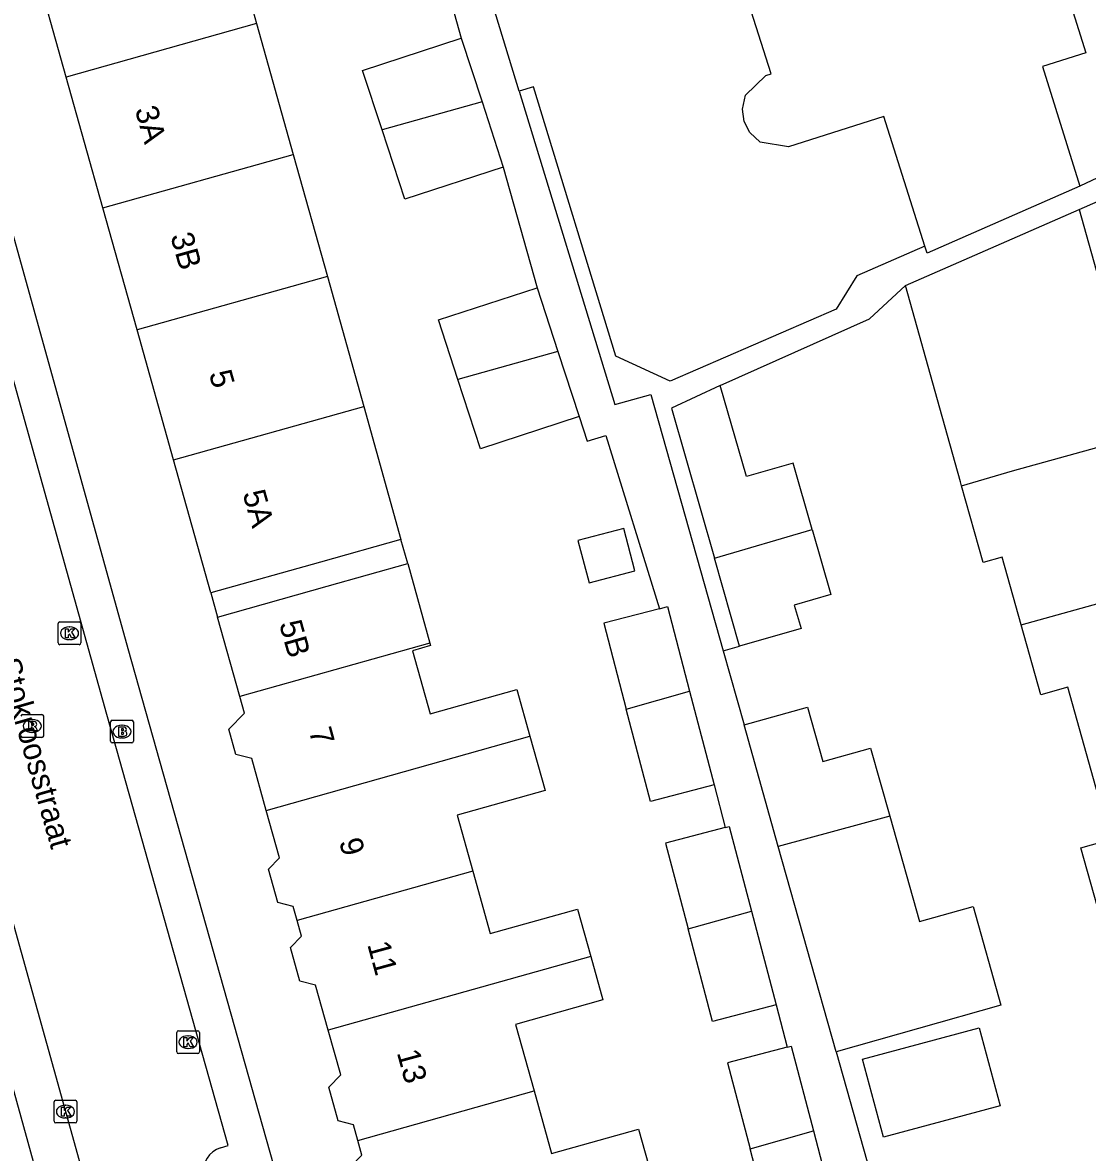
# Model space of a CAD drawing. Extents: x 162250 to 162654, y 380744 to 381605.
# Drawn here: x 162446.15 to 162492.94, y 381278.67 to 381328.3 of the extents above; entities that cross this region are included whole.
import ezdxf

# ---------------------------------------------------------------- set-up
doc = ezdxf.new("R2010")
doc.units = 0
for name, color, linetype in [('IMGEO_Brandkraan', 7, 'Continuous'), ('IMGEO_Kolk', 7, 'Continuous'), ('IMGEO_Openbare_ruimte_label', 7, 'Continuous'), ('IMGEO_Pand', 7, 'Continuous'), ('IMGEO_Pand_nummerreeks', 7, 'Continuous'), ('IMGEO_Pand_overbouw', 7, 'Continuous'), ('IMGEO_Rijbaan_lokaal_open', 7, 'Continuous'), ('IMGEO_Rioolput', 7, 'Continuous'), ('IMGEO_Voetpad_open', 7, 'Continuous')]:
    doc.layers.add(name, color=color, linetype=linetype)

msp = doc.modelspace()

# ---------------------------------------------------------------- linework, layer by layer
at = {"layer": 'IMGEO_Brandkraan'}
for p, q in [((162450.014, 381296.729), (162450.014, 381297.581)), ((162450.089, 381297.655), (162450.941, 381297.655)), ((162451.015, 381297.581), (162451.015, 381296.729)), ((162450.502, 381297.435), (162450.527, 381297.435)), ((162450.941, 381296.655), (162450.089, 381296.655)), ((162450.525, 381296.875), (162450.5, 381296.875))]:
    msp.add_line(p, q, dxfattribs=at)
for points in [[(162450.014, 381296.729), (162450.014, 381297.581)], [(162450.089, 381297.655), (162450.941, 381297.655)], [(162451.015, 381297.581), (162451.015, 381296.729)], [(162450.362, 381297.355), (162450.362, 381296.955), (162450.575, 381296.955)], [(162450.593, 381297.355), (162450.362, 381297.355)], [(162450.541, 381297.274), (162450.487, 381297.274), (162450.487, 381297.198)], [(162450.487, 381297.198), (162450.54, 381297.198)], [(162450.549, 381297.122), (162450.487, 381297.122), (162450.487, 381297.041)], [(162450.487, 381297.041), (162450.549, 381297.041)], [(162450.941, 381296.655), (162450.089, 381296.655)]]:
    msp.add_lwpolyline(points, dxfattribs=at)
for centre, radius, start, end in [((162450.091, 381297.579), 0.0765, 91.552, 178.448), ((162450.091, 381297.579), 0.0765, 91.552, 178.448), ((162450.939, 381297.579), 0.0765, 1.552, 88.448), ((162450.939, 381297.579), 0.0765, 1.552, 88.448), ((162450.542, 381297.236), 0.0379, 267.8285, 90.9355), ((162450.55, 381297.081), 0.0404, 269.8759, 90.5077), ((162450.581, 381297.206), 0.251, 268.6676, 293.5347), ((162450.597, 381297.21), 0.145, 59.4692, 91.5367), ((162450.622, 381297.257), 0.0922, 285.5137, 58.1501), ((162450.627, 381297.065), 0.105, 301.3115, 78.989), ((162450.091, 381296.731), 0.0765, 181.552, 268.448), ((162450.091, 381296.731), 0.0765, 181.552, 268.448), ((162450.939, 381296.731), 0.0765, 271.552, 358.448), ((162450.939, 381296.731), 0.0765, 271.552, 358.448)]:
    msp.add_arc(centre, radius, start, end, dxfattribs=at)
for centre, major_axis, ratio, start_param, end_param in [((162450.501, 381297.155), (-0.387, 0.002), 0.722429, 4.712389, 7.853982), ((162450.526, 381297.155), (-0.39, 0.002), 0.717154, 1.570796, 4.712389)]:
    msp.add_ellipse(centre, major_axis=major_axis, ratio=ratio, start_param=start_param, end_param=end_param, dxfattribs=at)
at = {"layer": 'IMGEO_Kolk'}
for p, q in [((162447.784, 381301.974), (162448.636, 381301.974)), ((162447.709, 381301.048), (162447.709, 381301.9)), ((162448.197, 381301.754), (162448.222, 381301.754)), ((162448.71, 381301.9), (162448.71, 381301.048)), ((162448.636, 381300.974), (162447.784, 381300.974)), ((162448.22, 381301.194), (162448.195, 381301.194)), ((162452.919, 381283.084), (162452.919, 381283.936)), ((162452.994, 381284.01), (162453.846, 381284.01)), ((162453.407, 381283.79), (162453.432, 381283.79)), ((162453.92, 381283.936), (162453.92, 381283.084)), ((162453.43, 381283.23), (162453.405, 381283.23)), ((162453.846, 381283.01), (162452.994, 381283.01)), ((162447.53, 381280.034), (162447.53, 381280.886)), ((162447.605, 381280.96), (162448.457, 381280.96)), ((162448.018, 381280.74), (162448.043, 381280.74)), ((162448.531, 381280.886), (162448.531, 381280.034)), ((162448.041, 381280.18), (162448.016, 381280.18)), ((162448.457, 381279.96), (162447.605, 381279.96))]:
    msp.add_line(p, q, dxfattribs=at)
for points in [[(162447.784, 381301.974), (162448.636, 381301.974)], [(162447.709, 381301.048), (162447.709, 381301.9)], [(162448.03, 381301.674), (162448.153, 381301.674), (162448.153, 381301.523), (162448.283, 381301.674), (162448.447, 381301.674), (162448.301, 381301.523), (162448.454, 381301.274), (162448.302, 381301.274), (162448.217, 381301.438), (162448.153, 381301.371), (162448.153, 381301.274), (162448.03, 381301.274), (162448.03, 381301.674)], [(162448.71, 381301.9), (162448.71, 381301.048)], [(162448.636, 381300.974), (162447.784, 381300.974)], [(162452.919, 381283.084), (162452.919, 381283.936)], [(162452.994, 381284.01), (162453.846, 381284.01)], [(162453.24, 381283.71), (162453.363, 381283.71), (162453.363, 381283.559), (162453.493, 381283.71), (162453.657, 381283.71), (162453.511, 381283.559), (162453.664, 381283.31), (162453.512, 381283.31), (162453.427, 381283.474), (162453.363, 381283.407), (162453.363, 381283.31), (162453.24, 381283.31), (162453.24, 381283.71)], [(162453.92, 381283.936), (162453.92, 381283.084)], [(162453.846, 381283.01), (162452.994, 381283.01)], [(162447.53, 381280.034), (162447.53, 381280.886)], [(162447.605, 381280.96), (162448.457, 381280.96)], [(162447.851, 381280.66), (162447.974, 381280.66), (162447.974, 381280.509), (162448.104, 381280.66), (162448.268, 381280.66), (162448.122, 381280.509), (162448.275, 381280.26), (162448.123, 381280.26), (162448.038, 381280.424), (162447.974, 381280.357), (162447.974, 381280.26), (162447.851, 381280.26), (162447.851, 381280.66)], [(162448.531, 381280.886), (162448.531, 381280.034)], [(162448.457, 381279.96), (162447.605, 381279.96)]]:
    msp.add_lwpolyline(points, dxfattribs=at)
for centre, start, end in [((162447.786, 381301.898), 91.552, 178.448), ((162447.786, 381301.898), 91.552, 178.448), ((162448.634, 381301.898), 1.552, 88.448), ((162448.634, 381301.898), 1.552, 88.448), ((162447.786, 381301.05), 181.552, 268.448), ((162447.786, 381301.05), 181.552, 268.448), ((162448.634, 381301.05), 271.552, 358.448), ((162448.634, 381301.05), 271.552, 358.448), ((162452.996, 381283.934), 91.552, 178.448), ((162452.996, 381283.934), 91.552, 178.448), ((162453.844, 381283.934), 1.552, 88.448), ((162453.844, 381283.934), 1.552, 88.448), ((162452.996, 381283.086), 181.552, 268.448), ((162452.996, 381283.086), 181.552, 268.448), ((162453.844, 381283.086), 271.552, 358.448), ((162453.844, 381283.086), 271.552, 358.448), ((162447.607, 381280.884), 91.552, 178.448), ((162447.607, 381280.884), 91.552, 178.448), ((162448.455, 381280.884), 1.552, 88.448), ((162448.455, 381280.884), 1.552, 88.448), ((162447.607, 381280.036), 181.552, 268.448), ((162447.607, 381280.036), 181.552, 268.448), ((162448.455, 381280.036), 271.552, 358.448), ((162448.455, 381280.036), 271.552, 358.448)]:
    msp.add_arc(centre, 0.0765, start, end, dxfattribs=at)
for centre, major_axis, ratio, start_param, end_param in [((162448.196, 381301.474), (-0.387, 0.002), 0.722429, 4.712389, 7.853982), ((162448.221, 381301.474), (-0.39, 0.002), 0.717154, 1.570796, 4.712389), ((162453.406, 381283.51), (-0.387, 0.002), 0.722429, 4.712389, 7.853982), ((162453.431, 381283.51), (-0.39, 0.002), 0.717154, 1.570796, 4.712389), ((162448.017, 381280.46), (-0.387, 0.002), 0.722429, 4.712389, 7.853982), ((162448.042, 381280.46), (-0.39, 0.002), 0.717154, 1.570796, 4.712389)]:
    msp.add_ellipse(centre, major_axis=major_axis, ratio=ratio, start_param=start_param, end_param=end_param, dxfattribs=at)
at = {"layer": 'IMGEO_Pand'}
for points in [[(162454.954, 381333.544), (162456.432, 381328.262)], [(162490.916, 381333.183), (162492.873, 381326.972), (162490.966, 381326.371), (162492.61, 381321.121)], [(162448.058, 381325.912), (162446.577, 381331.193)], [(162485.8, 381318.482), (162483.995, 381324.174), (162479.799, 381322.852), (162478.566, 381323.051), (162478.105, 381323.472), (162477.856, 381323.959), (162477.78, 381324.502), (162477.917, 381325.111), (162478.814, 381325.981), (162479.039, 381326.052), (162478.922, 381326.423), (162478.068, 381329.134)], [(162456.432, 381328.262), (162448.058, 381325.912)], [(162456.432, 381328.262), (162458.042, 381322.508)], [(162461.943, 381323.589), (162461.088, 381326.203), (162465.421, 381327.62)], [(162465.421, 381327.62), (162466.336, 381324.822)], [(162449.673, 381320.159), (162448.058, 381325.912)], [(162466.336, 381324.822), (162461.943, 381323.589)], [(162466.336, 381324.822), (162467.273, 381321.958)], [(162467.273, 381321.958), (162462.94, 381320.541), (162461.943, 381323.589)], [(162449.673, 381320.159), (162458.042, 381322.508)], [(162458.042, 381322.508), (162459.542, 381317.146)], [(162492.61, 381321.121), (162485.895, 381318.181), (162485.8, 381318.482)], [(162451.177, 381314.799), (162449.673, 381320.159)], [(162484.944, 381316.755), (162487.996, 381318.092), (162492.576, 381320.097)], [(162492.576, 381320.097), (162493.528, 381316.697), (162495.845, 381317.346), (162497.653, 381310.828)], [(162459.542, 381317.146), (162451.177, 381314.799)], [(162459.542, 381317.146), (162461.14, 381311.433)], [(162465.279, 381312.626), (162464.424, 381315.24), (162468.757, 381316.657)], [(162468.757, 381316.657), (162469.672, 381313.859)], [(162487.414, 381307.954), (162487.365, 381308.13), (162486.453, 381311.363), (162484.944, 381316.755)], [(162452.78, 381309.087), (162451.177, 381314.799)], [(162469.672, 381313.859), (162465.279, 381312.626)], [(162469.672, 381313.859), (162470.609, 381310.995)], [(162470.609, 381310.995), (162466.276, 381309.578), (162465.279, 381312.626)], [(162476.807, 381312.363), (162474.657, 381311.371), (162476.55, 381304.775)], [(162480.846, 381306.032), (162480.008, 381308.952), (162477.955, 381308.362), (162476.807, 381312.363)], [(162461.14, 381311.433), (162462.774, 381305.593), (162459.232, 381304.599), (162454.418, 381303.248), (162452.78, 381309.087)], [(162452.78, 381309.087), (162461.14, 381311.433)], [(162487.414, 381307.954), (162489.65, 381308.608), (162497.653, 381310.828)], [(162490.03, 381301.849), (162489.199, 381304.818), (162488.358, 381304.583), (162487.414, 381307.954)], [(162470.552, 381305.543), (162471.038, 381303.691), (162473.054, 381304.22), (162472.568, 381306.071), (162470.552, 381305.543)], [(162476.55, 381304.775), (162480.846, 381306.032)], [(162480.846, 381306.032), (162481.666, 381303.176), (162480.06, 381302.715), (162480.355, 381301.689), (162477.658, 381300.915)], [(162455.695, 381298.695), (162454.714, 381302.189), (162459.528, 381303.54), (162463.071, 381304.534), (162464.047, 381301.046)], [(162477.658, 381300.915), (162476.55, 381304.775)], [(162490.03, 381301.849), (162499.421, 381304.455)], [(162474.134, 381302.554), (162471.685, 381301.912), (162472.674, 381298.14)], [(162474.134, 381302.554), (162474.482, 381302.645), (162475.457, 381298.924)], [(162493.008, 381295.815), (162492.087, 381299.107), (162490.892, 381298.772), (162490.03, 381301.849)], [(162464.047, 381301.046), (162455.695, 381298.695)], [(162464.047, 381301.046), (162464.079, 381300.931), (162463.283, 381300.708), (162464.06, 381297.939), (162467.864, 381299.006), (162468.441, 381296.948)], [(162456.854, 381293.685), (162456.214, 381295.967), (162455.515, 381296.145), (162455.203, 381297.259), (162455.898, 381297.971), (162455.695, 381298.695)], [(162472.674, 381298.14), (162475.457, 381298.924)], [(162475.457, 381298.924), (162476.536, 381294.81)], [(162476.536, 381294.81), (162473.739, 381294.077), (162472.674, 381298.14)], [(162477.851, 381297.449), (162480.639, 381298.234), (162481.313, 381295.84), (162483.41, 381296.431), (162484.252, 381293.44)], [(162501.188, 381298.083), (162502.996, 381291.564), (162500, 381290.734), (162498.178, 381290.229), (162493.531, 381288.928), (162492.657, 381292.049), (162493.96, 381292.414), (162493.008, 381295.815)], [(162479.355, 381292.112), (162477.851, 381297.449)], [(162456.854, 381293.685), (162468.441, 381296.948)], [(162468.441, 381296.948), (162469.109, 381294.569), (162465.241, 381293.483), (162465.929, 381291.029)], [(162458.21, 381288.855), (162458.036, 381289.475), (162457.359, 381289.648), (162456.947, 381291.116), (162457.435, 381291.615), (162456.854, 381293.685)], [(162477.025, 381292.942), (162477.203, 381292.989), (162478.178, 381289.267)], [(162484.252, 381293.44), (162479.355, 381292.112)], [(162484.252, 381293.44), (162485.557, 381288.81), (162487.915, 381289.474), (162489.139, 381285.129), (162481.898, 381283.088)], [(162477.025, 381292.942), (162474.406, 381292.256), (162475.395, 381288.483)], [(162481.898, 381283.088), (162479.355, 381292.112)], [(162465.929, 381291.029), (162458.21, 381288.855)], [(162465.929, 381291.029), (162466.699, 381288.284), (162470.532, 381289.36), (162471.116, 381287.278)], [(162475.395, 381288.483), (162478.178, 381289.267)], [(162478.178, 381289.267), (162479.257, 381285.154)], [(162459.582, 381284.03), (162459.025, 381286.013), (162458.336, 381286.189), (162457.922, 381287.665), (162458.405, 381288.16), (162458.21, 381288.855)], [(162479.257, 381285.154), (162476.46, 381284.421), (162475.395, 381288.483)], [(162471.116, 381287.278), (162459.582, 381284.03)], [(162471.116, 381287.278), (162471.651, 381285.37), (162467.804, 381284.291), (162468.625, 381281.365)], [(162483.975, 381279.336), (162483.058, 381282.765), (162488.19, 381284.137), (162489.107, 381280.707), (162483.975, 381279.336)], [(162460.881, 381279.184), (162460.686, 381279.88), (162460.016, 381280.051), (162459.6, 381281.533), (162460.13, 381282.076), (162459.582, 381284.03)], [(162479.747, 381283.284), (162477.128, 381282.598), (162478.117, 381278.825)], [(162479.747, 381283.284), (162479.925, 381283.331), (162480.9, 381279.609)], [(162460.881, 381279.184), (162468.625, 381281.365)], [(162468.625, 381281.365), (162469.395, 381278.622), (162473.216, 381279.694), (162473.801, 381277.61)], [(162478.117, 381278.825), (162480.9, 381279.609)], [(162480.9, 381279.609), (162481.979, 381275.496)], [(162462.202, 381274.344), (162461.636, 381276.362), (162460.986, 381276.528), (162460.564, 381278.03), (162461.062, 381278.54), (162460.881, 381279.184)], [(162481.979, 381275.496), (162479.182, 381274.763), (162478.117, 381278.825)]]:
    msp.add_lwpolyline(points, dxfattribs=at)
at = {"layer": 'IMGEO_Pand_overbouw'}
msp.add_lwpolyline([(162454.714, 381302.189), (162459.528, 381303.54), (162463.071, 381304.534), (162462.774, 381305.593), (162459.232, 381304.599), (162454.418, 381303.248)], close=True, dxfattribs=at)
at = {"layer": 'IMGEO_Rijbaan_lokaal_open'}
for points in [[(162454.846, 381278.868), (162455.178, 381278.973), (162449.845, 381297.908), (162442.974, 381322.468), (162442.553, 381322.362)], [(162445.283, 381293.103), (162445.029, 381292.889), (162444.632, 381292.625), (162448.633, 381278.311), (162452.067, 381266.212), (162452.335, 381266.293)]]:
    msp.add_lwpolyline(points, dxfattribs=at)
msp.add_arc((162455.146, 381277.86), 1.051, 106.5608, 189.8804, dxfattribs=at)
at = {"layer": 'IMGEO_Rioolput'}
for p, q in [((162446.147, 381297.901), (162446.999, 381297.901)), ((162446.56, 381297.681), (162446.585, 381297.681)), ((162447.073, 381297.827), (162447.073, 381296.975)), ((162446.583, 381297.121), (162446.558, 381297.121)), ((162446.999, 381296.901), (162446.147, 381296.901))]:
    msp.add_line(p, q, dxfattribs=at)
for points in [[(162446.147, 381297.901), (162446.999, 381297.901)], [(162446.661, 381297.599), (162446.409, 381297.601), (162446.409, 381297.201)], [(162446.587, 381297.52), (162446.533, 381297.52), (162446.533, 381297.439)], [(162446.533, 381297.439), (162446.585, 381297.439)], [(162447.073, 381297.827), (162447.073, 381296.975)], [(162446.409, 381297.201), (162446.533, 381297.201), (162446.533, 381297.363), (162446.544, 381297.363)], [(162446.591, 381297.334), (162446.662, 381297.201), (162446.802, 381297.201), (162446.737, 381297.327)], [(162446.999, 381296.901), (162446.147, 381296.901)]]:
    msp.add_lwpolyline(points, dxfattribs=at)
for centre, radius, start, end in [((162446.149, 381297.825), 0.0765, 91.552, 178.448), ((162446.149, 381297.825), 0.0765, 91.552, 178.448), ((162446.569, 381297.628), 0.19, 274.7715, 282.9687), ((162446.593, 381297.424), 0.0964, 77.0061, 93.1865), ((162446.607, 381297.481), 0.0378, 276.6634, 79.6772), ((162446.66, 381297.489), 0.109, 350.3612, 89.416), ((162446.658, 381297.489), 0.112, 277.5842, 350.9817), ((162446.997, 381297.825), 0.0765, 1.552, 88.448), ((162446.997, 381297.825), 0.0765, 1.552, 88.448), ((162446.149, 381296.977), 0.0765, 181.552, 268.448), ((162446.149, 381296.977), 0.0765, 181.552, 268.448), ((162446.543, 381297.31), 0.0533, 26.0293, 88.6989), ((162446.642, 381297.274), 0.108, 29.5134, 73.7905), ((162446.997, 381296.977), 0.0765, 271.552, 358.448), ((162446.997, 381296.977), 0.0765, 271.552, 358.448)]:
    msp.add_arc(centre, radius, start, end, dxfattribs=at)
for centre, major_axis, ratio, start_param, end_param in [((162446.559, 381297.401), (-0.387, 0.002), 0.722429, 4.712389, 7.853982), ((162446.584, 381297.401), (-0.39, 0.002), 0.717154, 1.570796, 4.712389)]:
    msp.add_ellipse(centre, major_axis=major_axis, ratio=ratio, start_param=start_param, end_param=end_param, dxfattribs=at)
at = {"layer": 'IMGEO_Voetpad_open'}
for points in [[(162467.968, 381325.289), (162459.604, 381352.686)], [(162437.221, 381349.572), (162450.776, 381300.808), (162465.094, 381250), (162465.361, 381249.054)], [(162463.937, 381332.921), (162465.421, 381327.62)], [(162485.8, 381318.482), (162482.805, 381317.182), (162481.905, 381315.708), (162474.599, 381312.544), (162472.214, 381313.645), (162468.6, 381325.482), (162467.968, 381325.289)], [(162467.968, 381325.289), (162472.171, 381311.52), (162473.759, 381311.968), (162476.933, 381300.707)], [(162497.897, 381323.608), (162492.61, 381321.121)], [(162492.576, 381320.097), (162498.214, 381322.565)], [(162467.273, 381321.958), (162468.757, 381316.657)], [(162476.807, 381312.363), (162483.365, 381315.283), (162484.944, 381316.755)], [(162470.609, 381310.995), (162470.964, 381309.911), (162471.781, 381310.164), (162474.134, 381302.554)], [(162476.933, 381300.707), (162477.658, 381300.915)], [(162476.933, 381300.707), (162477.851, 381297.449)], [(162476.536, 381294.81), (162477.025, 381292.942)], [(162455.092, 381247.608), (162454.43, 381250), (162442.682, 381292.462)], [(162479.257, 381285.154), (162479.747, 381283.284)], [(162481.898, 381283.088), (162489.53, 381256.012)]]:
    msp.add_lwpolyline(points, dxfattribs=at)

# ---------------------------------------------------------------- texts
at = {"layer": 'IMGEO_Openbare_ruimte_label'}
msp.add_text('Stokroosstraat', height=1, rotation=285.9533, dxfattribs=at).set_placement((162445.04, 381300.236))
at = {"layer": 'IMGEO_Pand_nummerreeks'}
for s, rotation, p in [('3A', 285.6759, (162451.075, 381324.491)), ('3B', 285.674, (162452.634, 381318.934)), ('5', 285.6761, (162454.33, 381312.889)), ('5A', 285.6703, (162455.808, 381307.623)), ('5B', 285.6795, (162457.413, 381301.898)), ('7', 285.3012, (162458.718, 381297.195)), ('9', 285.3012, (162460.048, 381292.333)), ('11', 285.3012, (162461.287, 381287.805)), ('13', 285.3035, (162462.587, 381283.054))]:
    msp.add_text(s, height=1, rotation=rotation, dxfattribs=at).set_placement(p)

doc.saveas('drawing.dxf')
